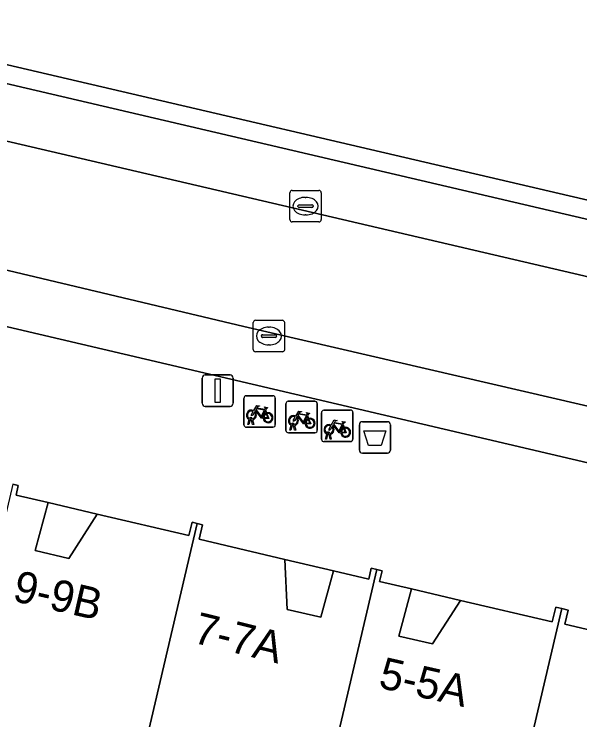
# Model space of a CAD drawing. Extents: x 163683 to 164494, y 382709 to 383872.
# Drawn here: x 163931.55 to 163949.54, y 383299.28 to 383321.71 of the extents above; entities that cross this region are included whole.
import ezdxf

# ---------------------------------------------------------------- set-up
doc = ezdxf.new("R2010")
doc.units = 0
for name, color, linetype in [('IMGEO_Afvalbak', 7, 'Continuous'), ('IMGEO_Erf', 7, 'Continuous'), ('IMGEO_Fietsenrek', 7, 'Continuous'), ('IMGEO_Groenvoorziening', 7, 'Continuous'), ('IMGEO_Kolk', 7, 'Continuous'), ('IMGEO_Lichtmast', 7, 'Continuous'), ('IMGEO_Pand', 7, 'Continuous'), ('IMGEO_Pand_nummerreeks', 7, 'Continuous'), ('IMGEO_Pand_overbouw', 7, 'Continuous'), ('IMGEO_Parkeervlak_open', 7, 'Continuous'), ('IMGEO_Rijbaan_lokaal_open', 7, 'Continuous'), ('IMGEO_Voetpad_open', 7, 'Continuous')]:
    doc.layers.add(name, color=color, linetype=linetype)

msp = doc.modelspace()

# ---------------------------------------------------------------- linework, layer by layer
at = {"layer": 'IMGEO_Afvalbak'}
for p, q in [((163942.527, 383307.855), (163942.527, 383308.655)), ((163942.527, 383308.655), (163942.527, 383307.855)), ((163942.627, 383308.755), (163943.417, 383308.755)), ((163943.417, 383308.755), (163942.627, 383308.755)), ((163943.517, 383308.655), (163943.517, 383307.855)), ((163943.517, 383307.855), (163943.517, 383308.655)), ((163943.417, 383307.755), (163942.627, 383307.755)), ((163942.627, 383307.755), (163943.417, 383307.755))]:
    msp.add_line(p, q, dxfattribs=at)
msp.add_lwpolyline([(163942.67, 383308.469), (163943.374, 383308.469), (163943.225, 383307.999), (163942.819, 383307.999), (163942.67, 383308.469)], dxfattribs=at)
for centre, start, end in [((163942.627, 383308.655), 90, 180), ((163942.627, 383308.655), 90, 180), ((163943.417, 383308.655), 0, 90), ((163943.417, 383308.655), 360, 90), ((163942.627, 383307.855), 180, 270), ((163942.627, 383307.855), 180, 270), ((163943.417, 383307.855), 270, 0), ((163943.417, 383307.855), 270, 0)]:
    msp.add_arc(centre, 0.1, start, end, dxfattribs=at)
at = {"layer": 'IMGEO_Erf'}
for points in [[(163932.627, 383306.186), (163932.215, 383304.659), (163933.287, 383304.408), (163934.192, 383305.819)], [(163940.154, 383304.379), (163940.232, 383302.789), (163941.304, 383302.538), (163941.703, 383304.016)], [(163944.19, 383303.441), (163943.785, 383301.942), (163944.857, 383301.691), (163945.746, 383303.077)]]:
    msp.add_lwpolyline(points, close=True, dxfattribs=at)
at = {"layer": 'IMGEO_Fietsenrek'}
for p, q in [((163938.929, 383309.582), (163939.77, 383309.582)), ((163939.77, 383309.582), (163938.929, 383309.582)), ((163938.854, 383308.657), (163938.854, 383309.498)), ((163938.854, 383309.498), (163938.854, 383308.657)), ((163939.854, 383309.507), (163939.854, 383308.666)), ((163939.854, 383308.666), (163939.854, 383309.507)), ((163940.19, 383308.48), (163940.19, 383309.321)), ((163940.19, 383309.321), (163940.19, 383308.48)), ((163940.265, 383309.405), (163941.106, 383309.405)), ((163941.106, 383309.405), (163940.265, 383309.405)), ((163941.19, 383309.33), (163941.19, 383308.489)), ((163941.19, 383308.489), (163941.19, 383309.33)), ((163939.541, 383309.131), (163939.577, 383309.036)), ((163941.397, 383309.122), (163942.238, 383309.122)), ((163942.238, 383309.122), (163941.397, 383309.122)), ((163939.092, 383308.838), (163939.091, 383308.842)), ((163939.123, 383308.849), (163939.124, 383308.842)), ((163940.877, 383308.954), (163940.913, 383308.859)), ((163941.322, 383308.197), (163941.322, 383309.038)), ((163941.322, 383309.038), (163941.322, 383308.197)), ((163942.322, 383309.047), (163942.322, 383308.206)), ((163942.322, 383308.206), (163942.322, 383309.047)), ((163938.981, 383308.666), (163939.02, 383308.826)), ((163939.015, 383308.666), (163938.981, 383308.666)), ((163939.05, 383308.814), (163939.015, 383308.666)), ((163939.133, 383308.666), (163939.099, 383308.808)), ((163939.131, 383308.812), (163939.166, 383308.666)), ((163939.166, 383308.666), (163939.133, 383308.666)), ((163940.317, 383308.489), (163940.356, 383308.649)), ((163940.386, 383308.637), (163940.351, 383308.489)), ((163940.428, 383308.661), (163940.427, 383308.665)), ((163940.469, 383308.489), (163940.435, 383308.631)), ((163940.459, 383308.672), (163940.46, 383308.665)), ((163940.467, 383308.635), (163940.502, 383308.489)), ((163942.009, 383308.671), (163942.045, 383308.576)), ((163939.779, 383308.582), (163938.938, 383308.582)), ((163938.938, 383308.582), (163939.779, 383308.582)), ((163941.115, 383308.405), (163940.274, 383308.405)), ((163940.274, 383308.405), (163941.115, 383308.405)), ((163940.351, 383308.489), (163940.317, 383308.489)), ((163940.502, 383308.489), (163940.469, 383308.489)), ((163941.449, 383308.206), (163941.488, 383308.366)), ((163941.483, 383308.206), (163941.449, 383308.206)), ((163941.518, 383308.354), (163941.483, 383308.206)), ((163941.56, 383308.378), (163941.559, 383308.382)), ((163941.601, 383308.206), (163941.567, 383308.348)), ((163941.591, 383308.389), (163941.592, 383308.382)), ((163941.599, 383308.352), (163941.634, 383308.206)), ((163941.634, 383308.206), (163941.601, 383308.206)), ((163942.247, 383308.122), (163941.406, 383308.122)), ((163941.406, 383308.122), (163942.247, 383308.122))]:
    msp.add_line(p, q, dxfattribs=at)
for points in [[(163939.188, 383309.056), (163939.136, 383308.966), (163939.096, 383308.941), (163939.097, 383308.988), (163939.152, 383309.082)], [(163939.167, 383309.108), (163939.262, 383309.272), (163939.348, 383309.258), (163939.35, 383309.249), (163939.294, 383309.238), (163939.267, 383309.193), (163939.523, 383309.152)], [(163939.463, 383308.864), (163939.413, 383308.864), (163939.222, 383309.115), (163939.203, 383309.083)], [(163939.51, 383309.127), (163939.253, 383309.168), (163939.236, 383309.139), (163939.403, 383308.919), (163939.51, 383309.127)], [(163939.558, 383309.029), (163939.528, 383309.106), (163939.419, 383308.888), (163939.462, 383308.888)], [(163939.523, 383309.152), (163939.548, 383309.201), (163939.542, 383309.205), (163939.519, 383309.209), (163939.507, 383309.216), (163939.506, 383309.219), (163939.508, 383309.224), (163939.603, 383309.209), (163939.605, 383309.199), (163939.595, 383309.186), (163939.583, 383309.18), (163939.569, 383309.186), (163939.541, 383309.131)], [(163940.503, 383308.931), (163940.598, 383309.095), (163940.684, 383309.081), (163940.686, 383309.072), (163940.63, 383309.061), (163940.603, 383309.016), (163940.859, 383308.975)], [(163939.492, 383308.888), (163939.612, 383308.887), (163939.568, 383309.001)], [(163939.588, 383309.008), (163939.643, 383308.863), (163939.493, 383308.863)], [(163940.524, 383308.879), (163940.472, 383308.789), (163940.432, 383308.764), (163940.433, 383308.811), (163940.488, 383308.905)], [(163940.799, 383308.687), (163940.749, 383308.687), (163940.558, 383308.938), (163940.539, 383308.906)], [(163940.846, 383308.95), (163940.589, 383308.991), (163940.572, 383308.962), (163940.739, 383308.742), (163940.846, 383308.95)], [(163940.894, 383308.852), (163940.864, 383308.929), (163940.755, 383308.711), (163940.798, 383308.711)], [(163940.859, 383308.975), (163940.884, 383309.024), (163940.878, 383309.028), (163940.855, 383309.032), (163940.843, 383309.039), (163940.842, 383309.042), (163940.844, 383309.047), (163940.939, 383309.032), (163940.941, 383309.022), (163940.931, 383309.009), (163940.919, 383309.003), (163940.905, 383309.009), (163940.877, 383308.954)], [(163940.828, 383308.711), (163940.948, 383308.71), (163940.904, 383308.824)], [(163940.924, 383308.831), (163940.979, 383308.686), (163940.829, 383308.686)], [(163941.656, 383308.596), (163941.604, 383308.506), (163941.564, 383308.481), (163941.565, 383308.528), (163941.62, 383308.622)], [(163941.635, 383308.648), (163941.73, 383308.812), (163941.816, 383308.798), (163941.818, 383308.789), (163941.762, 383308.778), (163941.735, 383308.733), (163941.991, 383308.692)], [(163941.931, 383308.404), (163941.881, 383308.404), (163941.69, 383308.655), (163941.671, 383308.623)], [(163941.978, 383308.667), (163941.721, 383308.708), (163941.704, 383308.679), (163941.871, 383308.459), (163941.978, 383308.667)], [(163942.026, 383308.569), (163941.996, 383308.646), (163941.887, 383308.428), (163941.93, 383308.428)], [(163941.991, 383308.692), (163942.016, 383308.741), (163942.01, 383308.745), (163941.987, 383308.749), (163941.975, 383308.756), (163941.974, 383308.759), (163941.976, 383308.764), (163942.071, 383308.749), (163942.073, 383308.739), (163942.063, 383308.726), (163942.051, 383308.72), (163942.037, 383308.726), (163942.009, 383308.671)], [(163941.96, 383308.428), (163942.08, 383308.427), (163942.036, 383308.541)], [(163942.056, 383308.548), (163942.111, 383308.403), (163941.961, 383308.403)]]:
    msp.add_lwpolyline(points, dxfattribs=at)
for centre, radius, start, end in [((163938.932, 383309.504), 0.0779, 92.4484, 184.2845), ((163938.932, 383309.504), 0.0779, 92.4484, 184.2845), ((163939.776, 383309.504), 0.0779, 2.4484, 94.2845), ((163939.776, 383309.504), 0.0779, 2.4484, 94.2845), ((163940.268, 383309.327), 0.0779, 92.4484, 184.2845), ((163940.268, 383309.327), 0.0779, 92.4484, 184.2845), ((163941.112, 383309.327), 0.0779, 2.4484, 94.2845), ((163941.112, 383309.327), 0.0779, 2.4484, 94.2845), ((163939.094, 383308.967), 0.159, 62.6766, 242.1369), ((163939.094, 383308.967), 0.129, 63.3192, 238.903), ((163939.094, 383308.967), 0.159, 283.5766, 46.6042), ((163941.4, 383309.044), 0.0779, 92.4484, 184.2845), ((163941.4, 383309.044), 0.0779, 92.4484, 184.2845), ((163942.244, 383309.044), 0.0779, 2.4484, 94.2845), ((163942.244, 383309.044), 0.0779, 2.4484, 94.2845), ((163939.074, 383308.838), 0.0499, 12.8025, 158.6934), ((163939.074, 383308.838), 0.0174, 12.8025, 163.4502), ((163939.094, 383308.967), 0.129, 253.415, 269.0204), ((163939.094, 383308.967), 0.129, 283.6043, 43.4302), ((163939.621, 383308.883), 0.159, 113.3408, 178.3217), ((163939.621, 383308.883), 0.159, 187.0065, 105.7708), ((163939.621, 383308.883), 0.129, 113.923, 177.9556), ((163939.621, 383308.883), 0.129, 188.6715, 104.5883), ((163940.43, 383308.79), 0.159, 62.6766, 242.1369), ((163940.43, 383308.79), 0.129, 63.3192, 238.903), ((163940.43, 383308.79), 0.129, 283.6043, 43.4302), ((163940.43, 383308.79), 0.159, 283.5766, 46.6042), ((163940.957, 383308.706), 0.159, 113.3408, 178.3217), ((163940.957, 383308.706), 0.159, 187.0065, 105.7708), ((163938.932, 383308.66), 0.0779, 182.4484, 274.2845), ((163938.932, 383308.66), 0.0779, 182.4484, 274.2845), ((163939.094, 383308.967), 0.159, 253.9967, 271.7867), ((163939.776, 383308.66), 0.0779, 272.4484, 4.2845), ((163939.776, 383308.66), 0.0779, 272.4484, 4.2845), ((163940.41, 383308.661), 0.0499, 12.8025, 158.6934), ((163940.43, 383308.79), 0.159, 253.9967, 271.7867), ((163940.41, 383308.661), 0.0174, 12.8025, 163.4502), ((163940.43, 383308.79), 0.129, 253.415, 269.0204), ((163940.957, 383308.706), 0.129, 113.923, 177.9556), ((163940.957, 383308.706), 0.129, 188.6715, 104.5883), ((163941.562, 383308.507), 0.159, 62.6766, 242.1369), ((163941.562, 383308.507), 0.129, 63.3192, 238.903), ((163941.562, 383308.507), 0.159, 283.5766, 46.6042), ((163940.268, 383308.483), 0.0779, 182.4484, 274.2845), ((163940.268, 383308.483), 0.0779, 182.4484, 274.2845), ((163941.112, 383308.483), 0.0779, 272.4484, 4.2845), ((163941.112, 383308.483), 0.0779, 272.4484, 4.2845), ((163941.542, 383308.378), 0.0499, 12.8025, 158.6934), ((163941.542, 383308.378), 0.0174, 12.8025, 163.4502), ((163941.562, 383308.507), 0.129, 283.6043, 43.4302), ((163942.089, 383308.423), 0.159, 113.3408, 178.3217), ((163942.089, 383308.423), 0.159, 187.0065, 105.7708), ((163942.089, 383308.423), 0.129, 113.923, 177.9556), ((163942.089, 383308.423), 0.129, 188.6715, 104.5883), ((163941.4, 383308.2), 0.0779, 182.4484, 274.2845), ((163941.4, 383308.2), 0.0779, 182.4484, 274.2845), ((163941.562, 383308.507), 0.159, 253.9967, 271.7867), ((163941.562, 383308.507), 0.129, 253.415, 269.0204), ((163942.244, 383308.2), 0.0779, 272.4484, 4.2845), ((163942.244, 383308.2), 0.0779, 272.4484, 4.2845)]:
    msp.add_arc(centre, radius, start, end, dxfattribs=at)
at = {"layer": 'IMGEO_Groenvoorziening'}
msp.add_lwpolyline([(163958.888, 383323.146), (163925.426, 383330.947), (163923.281, 383321.977), (163956.93, 383314.14)], close=True, dxfattribs=at)
at = {"layer": 'IMGEO_Kolk'}
for p, q in [((163940.315, 383315.182), (163940.315, 383316.034)), ((163940.39, 383316.108), (163941.242, 383316.108)), ((163941.316, 383316.034), (163941.316, 383315.182)), ((163940.803, 383315.888), (163940.828, 383315.888)), ((163940.574, 383315.602), (163940.574, 383315.614)), ((163940.617, 383315.651), (163941.015, 383315.651)), ((163941.058, 383315.614), (163941.058, 383315.602)), ((163941.012, 383315.565), (163940.614, 383315.565)), ((163940.826, 383315.328), (163940.801, 383315.328)), ((163941.242, 383315.108), (163940.39, 383315.108)), ((163939.15, 383311.053), (163939.15, 383311.905)), ((163939.225, 383311.979), (163940.077, 383311.979)), ((163939.638, 383311.759), (163939.663, 383311.759)), ((163940.151, 383311.905), (163940.151, 383311.053)), ((163939.409, 383311.473), (163939.409, 383311.485)), ((163939.847, 383311.436), (163939.449, 383311.436)), ((163939.452, 383311.522), (163939.85, 383311.522)), ((163939.893, 383311.485), (163939.893, 383311.473)), ((163939.661, 383311.199), (163939.636, 383311.199)), ((163940.077, 383310.979), (163939.225, 383310.979))]:
    msp.add_line(p, q, dxfattribs=at)
for points in [[(163940.315, 383315.182), (163940.315, 383316.034)], [(163940.39, 383316.108), (163941.242, 383316.108)], [(163941.316, 383316.034), (163941.316, 383315.182)], [(163941.242, 383315.108), (163940.39, 383315.108)], [(163939.15, 383311.053), (163939.15, 383311.905)], [(163939.225, 383311.979), (163940.077, 383311.979)], [(163940.151, 383311.905), (163940.151, 383311.053)], [(163940.077, 383310.979), (163939.225, 383310.979)]]:
    msp.add_lwpolyline(points, dxfattribs=at)
for centre, radius, start, end in [((163940.392, 383316.032), 0.0765, 91.552, 178.448), ((163940.392, 383316.032), 0.0765, 91.552, 178.448), ((163941.24, 383316.032), 0.0765, 1.552, 88.448), ((163941.24, 383316.032), 0.0765, 1.552, 88.448), ((163940.614, 383315.611), 0.0403, 85.8775, 175.7526), ((163940.611, 383315.601), 0.0366, 178.938, 274.7102), ((163941.015, 383315.608), 0.043, 264.8664, 352.4533), ((163941.019, 383315.613), 0.0386, 1.7309, 96.639), ((163940.392, 383315.184), 0.0765, 181.552, 268.448), ((163940.392, 383315.184), 0.0765, 181.552, 268.448), ((163941.24, 383315.184), 0.0765, 271.552, 358.448), ((163941.24, 383315.184), 0.0765, 271.552, 358.448), ((163939.227, 383311.903), 0.0765, 91.552, 178.448), ((163939.227, 383311.903), 0.0765, 91.552, 178.448), ((163940.075, 383311.903), 0.0765, 1.552, 88.448), ((163940.075, 383311.903), 0.0765, 1.552, 88.448), ((163939.449, 383311.482), 0.0403, 85.8775, 175.7526), ((163939.446, 383311.472), 0.0366, 178.938, 274.7102), ((163939.85, 383311.479), 0.043, 264.8664, 352.4533), ((163939.854, 383311.484), 0.0386, 1.7309, 96.639), ((163939.227, 383311.055), 0.0765, 181.552, 268.448), ((163939.227, 383311.055), 0.0765, 181.552, 268.448), ((163940.075, 383311.055), 0.0765, 271.552, 358.448), ((163940.075, 383311.055), 0.0765, 271.552, 358.448)]:
    msp.add_arc(centre, radius, start, end, dxfattribs=at)
for centre, major_axis, ratio, start_param, end_param in [((163940.802, 383315.608), (-0.387, 0.002), 0.722429, 4.712389, 7.853982), ((163940.827, 383315.608), (-0.39, 0.002), 0.717154, 1.570796, 4.712389), ((163939.637, 383311.479), (-0.387, 0.002), 0.722429, 4.712389, 7.853982), ((163939.662, 383311.479), (-0.39, 0.002), 0.717154, 1.570796, 4.712389)]:
    msp.add_ellipse(centre, major_axis=major_axis, ratio=ratio, start_param=start_param, end_param=end_param, dxfattribs=at)
at = {"layer": 'IMGEO_Lichtmast'}
for p, q in [((163937.625, 383310.243), (163938.415, 383310.243)), ((163938.415, 383310.243), (163937.625, 383310.243)), ((163937.525, 383309.343), (163937.525, 383310.143)), ((163937.525, 383310.143), (163937.525, 383309.343)), ((163938.515, 383310.143), (163938.515, 383309.343)), ((163938.515, 383309.343), (163938.515, 383310.143)), ((163938.415, 383309.243), (163937.625, 383309.243)), ((163937.625, 383309.243), (163938.415, 383309.243))]:
    msp.add_line(p, q, dxfattribs=at)
msp.add_lwpolyline([(163937.945, 383310.118), (163938.095, 383310.118), (163938.095, 383309.368), (163937.945, 383309.368), (163937.945, 383310.118)], dxfattribs=at)
for centre, start, end in [((163937.625, 383310.143), 90, 180), ((163937.625, 383310.143), 90, 180), ((163938.415, 383310.143), 0, 90), ((163938.415, 383310.143), 360, 90), ((163937.625, 383309.343), 180, 270), ((163937.625, 383309.343), 180, 270), ((163938.415, 383309.343), 270, 0), ((163938.415, 383309.343), 270, 0)]:
    msp.add_arc(centre, 0.1, start, end, dxfattribs=at)
at = {"layer": 'IMGEO_Pand'}
for points in [[(163937.37, 383305.52), (163937.207, 383305.558), (163937.108, 383305.136), (163934.192, 383305.819), (163933.287, 383304.408), (163932.215, 383304.659), (163932.627, 383306.186), (163931.607, 383306.425), (163931.679, 383306.733), (163931.508, 383306.773), (163926.863, 383286.929), (163932.687, 383285.565)], [(163938.424, 383284.221), (163943.078, 383304.058), (163942.904, 383304.099), (163942.823, 383303.754), (163941.703, 383304.016), (163941.304, 383302.538), (163940.232, 383302.789), (163940.154, 383304.379), (163937.427, 383305.017), (163937.535, 383305.481), (163937.37, 383305.52), (163932.687, 383285.565)], [(163944.283, 383282.849), (163948.968, 383302.816), (163948.771, 383302.862), (163948.662, 383302.394), (163945.746, 383303.077), (163944.857, 383301.691), (163943.785, 383301.942), (163944.19, 383303.441), (163943.17, 383303.68), (163943.249, 383304.018), (163943.078, 383304.058), (163938.424, 383284.221)], [(163950.115, 383281.484), (163954.768, 383301.331), (163954.647, 383301.36), (163954.57, 383301.029), (163953.45, 383301.291), (163953.051, 383299.813), (163951.979, 383300.064), (163951.901, 383301.654), (163949.06, 383302.319), (163949.165, 383302.77), (163948.968, 383302.816), (163944.283, 383282.849)]]:
    msp.add_lwpolyline(points, close=True, dxfattribs=at)
at = {"layer": 'IMGEO_Pand_overbouw'}
for points in [[(163934.192, 383305.819), (163932.627, 383306.186), (163932.215, 383304.659), (163933.287, 383304.408)], [(163941.703, 383304.016), (163940.154, 383304.379), (163940.232, 383302.789), (163941.304, 383302.538)], [(163945.746, 383303.077), (163944.19, 383303.441), (163943.785, 383301.942), (163944.857, 383301.691)]]:
    msp.add_lwpolyline(points, close=True, dxfattribs=at)
at = {"layer": 'IMGEO_Parkeervlak_open'}
for points in [[(163956.743, 383313.562), (163924.575, 383321.071)], [(163921.363, 383319.992), (163959.117, 383311.184)], [(163963.348, 383306.111), (163938.848, 383311.785), (163918.723, 383316.558)], [(163920.968, 383314.195), (163959.97, 383305.061)]]:
    msp.add_lwpolyline(points, dxfattribs=at)
at = {"layer": 'IMGEO_Rijbaan_lokaal_open'}
for points in [[(163962.686, 383310.374), (163959.117, 383311.184), (163921.363, 383319.992), (163917.989, 383320.767)], [(163917.92, 383316.772), (163918.445, 383316.651), (163918.723, 383316.558), (163938.848, 383311.785), (163963.348, 383306.111), (163974.919, 383303.713)]]:
    msp.add_lwpolyline(points, dxfattribs=at)
at = {"layer": 'IMGEO_Voetpad_open'}
msp.add_lwpolyline([(163964.368, 383312.408), (163956.93, 383314.14), (163923.281, 383321.977), (163917.485, 383323.326), (163919.109, 383330.505), (163921.536, 383331.854), (163925.426, 383330.947), (163958.888, 383323.146), (163966.468, 383321.378)], close=True, dxfattribs=at)
for points in [[(163924.575, 383321.071), (163956.743, 383313.562)], [(163959.97, 383305.061), (163920.968, 383314.195)], [(163931.508, 383306.773), (163931.679, 383306.733), (163931.607, 383306.425), (163932.627, 383306.186), (163934.192, 383305.819), (163937.108, 383305.136), (163937.207, 383305.558), (163937.37, 383305.52), (163937.535, 383305.481), (163937.427, 383305.017), (163940.154, 383304.379), (163941.703, 383304.016), (163942.823, 383303.754), (163942.904, 383304.099), (163943.078, 383304.058), (163943.249, 383304.018), (163943.17, 383303.68), (163944.19, 383303.441), (163945.746, 383303.077), (163948.662, 383302.394), (163948.771, 383302.862), (163948.968, 383302.816), (163949.165, 383302.77), (163949.06, 383302.319), (163951.901, 383301.654)]]:
    msp.add_lwpolyline(points, dxfattribs=at)

# ---------------------------------------------------------------- texts
at = {"layer": 'IMGEO_Pand_nummerreeks'}
for s, rotation, p in [('9-9B', 347.0607, (163931.46, 383303.068)), ('7-7A', 346.1345, (163937.197, 383301.742)), ('5-5A', 347.1346, (163943.101, 383300.31))]:
    msp.add_text(s, height=1, rotation=rotation, dxfattribs=at).set_placement(p)

doc.saveas('drawing.dxf')
